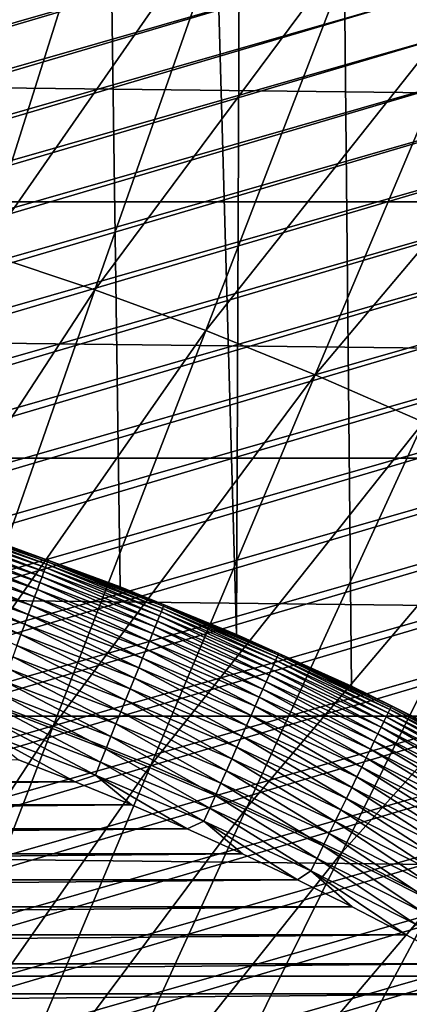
# Model space of a CAD drawing. Header units: millimetres. Extents: x -50 to 50, y -50 to 50.
# Tile 375 of 562: x 3 to 4, y 7.3 to 9.8. Entities that reach past the tile are written whole.
import ezdxf

# ---------------------------------------------------------------- set-up
doc = ezdxf.new("R2010")
doc.units = ezdxf.units.MM
doc.header["$LTSCALE"] = 65.185185
for name, color, linetype in [('1', 7, 'CONTINUOUS'), ('2', 7, 'CONTINUOUS'), ('25', 7, 'CONTINUOUS'), ('3', 7, 'CONTINUOUS'), ('36', 7, 'CONTINUOUS'), ('4', 7, 'CONTINUOUS'), ('89', 7, 'CONTINUOUS')]:
    doc.layers.add(name, color=color, linetype=linetype)

msp = doc.modelspace()

# ---------------------------------------------------------------- linework, layer by layer
at = {"layer": '1', "color": 7, "linetype": 'Continuous', "true_color": 0xf5f5f5}
for points in [[(-27.4862, 10.0036), (27.7115, 9.3614), (-27.7115, 9.3614), (-27.4862, 10.0036)], [(27.4862, 10.0036), (27.7115, 9.3614), (-27.4862, 10.0036), (27.4862, 10.0036)], [(-27.7115, 9.3614), (27.9218, 8.714), (-27.9218, 8.714), (-27.7115, 9.3614)], [(27.7115, 9.3614), (27.9218, 8.714), (-27.7115, 9.3614), (27.7115, 9.3614)], [(-27.9218, 8.714), (28.117, 8.062), (-28.117, 8.062), (-27.9218, 8.714)], [(27.9218, 8.714), (28.117, 8.062), (-27.9218, 8.714), (27.9218, 8.714)], [(-28.117, 8.062), (28.297, 7.4054), (-28.297, 7.4054), (-28.117, 8.062)], [(28.117, 8.062), (28.297, 7.4054), (-28.117, 8.062), (28.117, 8.062)], [(-28.297, 7.4054), (28.4617, 6.7451), (-28.4617, 6.7451), (-28.297, 7.4054)], [(28.297, 7.4054), (28.4617, 6.7451), (-28.297, 7.4054), (28.297, 7.4054)]]:
    msp.add_3dface(points, dxfattribs=at)
at = {"layer": '2', "color": 7, "linetype": 'Continuous', "true_color": 0xf5f5f5}
for points in [[(2.9618, 8.4987, 4.3), (3.2599, 8.3889, 4.3), (2.9658, 29.0993, 4.3), (2.9618, 8.4987, 4.3)], [(3.2599, 8.3889, 4.3), (3.5539, 8.2686, 4.3), (2.9658, 29.0993, 4.3), (3.2599, 8.3889, 4.3)], [(2.9658, 29.0993, 4.3), (3.5539, 8.2686, 4.3), (3.6366, 29.0231, 4.3), (2.9658, 29.0993, 4.3)], [(3.5539, 8.2686, 4.3), (3.8435, 8.138, 4.3), (3.6366, 29.0231, 4.3), (3.5539, 8.2686, 4.3)], [(3.8435, 8.138, 4.3), (4.1283, 7.9973, 4.3), (3.6366, 29.0231, 4.3), (3.8435, 8.138, 4.3)], [(3.6366, 29.0231, 4.3), (4.1283, 7.9973, 4.3), (4.3054, 28.9314, 4.3), (3.6366, 29.0231, 4.3)]]:
    msp.add_3dface(points, dxfattribs=at)
at = {"layer": '25', "color": 7, "linetype": 'Continuous', "true_color": 0xf5f5f5}
for points in [[(2.7796, 8.5547, 10.2712), (3.0764, 8.4524, 10.2712), (2.7808, 8.5583, 10.2357), (2.7796, 8.5547, 10.2712)], [(2.7808, 8.5583, 10.2357), (3.0764, 8.4524, 10.2712), (3.0777, 8.456, 10.2357), (2.7808, 8.5583, 10.2357)], [(2.9618, 8.4987, 10.2), (2.7808, 8.5583, 10.2357), (3.0777, 8.456, 10.2357), (2.9618, 8.4987, 10.2)], [(2.7714, 8.5295, 10.3749), (3.0674, 8.4276, 10.3749), (2.7749, 8.5402, 10.341), (2.7714, 8.5295, 10.3749)], [(2.7749, 8.5402, 10.341), (3.0712, 8.4382, 10.341), (2.7776, 8.5486, 10.3064), (2.7749, 8.5402, 10.341)], [(2.7749, 8.5402, 10.341), (3.0674, 8.4276, 10.3749), (3.0712, 8.4382, 10.341), (2.7749, 8.5402, 10.341)], [(2.7776, 8.5486, 10.3064), (3.0743, 8.4465, 10.3064), (2.7796, 8.5547, 10.2712), (2.7776, 8.5486, 10.3064)], [(2.7776, 8.5486, 10.3064), (3.0712, 8.4382, 10.341), (3.0743, 8.4465, 10.3064), (2.7776, 8.5486, 10.3064)], [(2.7796, 8.5547, 10.2712), (3.0743, 8.4465, 10.3064), (3.0764, 8.4524, 10.2712), (2.7796, 8.5547, 10.2712)], [(2.7622, 8.5012, 10.4398), (3.0572, 8.3997, 10.4398), (2.7672, 8.5165, 10.4079), (2.7622, 8.5012, 10.4398)], [(2.7672, 8.5165, 10.4079), (3.0627, 8.4147, 10.4079), (2.7714, 8.5295, 10.3749), (2.7672, 8.5165, 10.4079)], [(2.7672, 8.5165, 10.4079), (3.0572, 8.3997, 10.4398), (3.0627, 8.4147, 10.4079), (2.7672, 8.5165, 10.4079)], [(2.7714, 8.5295, 10.3749), (3.0627, 8.4147, 10.4079), (3.0674, 8.4276, 10.3749), (2.7714, 8.5295, 10.3749)], [(2.7503, 8.4645, 10.4999), (3.044, 8.3634, 10.4999), (2.7566, 8.4839, 10.4705), (2.7503, 8.4645, 10.4999)], [(2.7566, 8.4839, 10.4705), (3.051, 8.3825, 10.4705), (2.7622, 8.5012, 10.4398), (2.7566, 8.4839, 10.4705)], [(2.7566, 8.4839, 10.4705), (3.044, 8.3634, 10.4999), (3.051, 8.3825, 10.4705), (2.7566, 8.4839, 10.4705)], [(2.7622, 8.5012, 10.4398), (3.051, 8.3825, 10.4705), (3.0572, 8.3997, 10.4398), (2.7622, 8.5012, 10.4398)], [(3.2599, 8.3889, 10.2), (2.9618, 8.4987, 10.2), (3.0777, 8.456, 10.2357), (3.2599, 8.3889, 10.2)], [(2.7433, 8.4432, 10.5277), (3.0363, 8.3423, 10.5277), (2.7503, 8.4645, 10.4999), (2.7433, 8.4432, 10.5277)], [(2.7503, 8.4645, 10.4999), (3.0363, 8.3423, 10.5277), (3.044, 8.3634, 10.4999), (2.7503, 8.4645, 10.4999)], [(2.7358, 8.42, 10.5538), (3.028, 8.3194, 10.5538), (2.7433, 8.4432, 10.5277), (2.7358, 8.42, 10.5538)], [(2.7433, 8.4432, 10.5277), (3.028, 8.3194, 10.5538), (3.0363, 8.3423, 10.5277), (2.7433, 8.4432, 10.5277)], [(3.0674, 8.4276, 10.3749), (3.3596, 8.3154, 10.3749), (3.0712, 8.4382, 10.341), (3.0674, 8.4276, 10.3749)], [(3.0712, 8.4382, 10.341), (3.3639, 8.3258, 10.341), (3.0743, 8.4465, 10.3064), (3.0712, 8.4382, 10.341)], [(3.0712, 8.4382, 10.341), (3.3596, 8.3154, 10.3749), (3.3639, 8.3258, 10.341), (3.0712, 8.4382, 10.341)], [(3.0743, 8.4465, 10.3064), (3.3672, 8.334, 10.3064), (3.0764, 8.4524, 10.2712), (3.0743, 8.4465, 10.3064)], [(3.0743, 8.4465, 10.3064), (3.3639, 8.3258, 10.341), (3.3672, 8.334, 10.3064), (3.0743, 8.4465, 10.3064)], [(3.0764, 8.4524, 10.2712), (3.3696, 8.3399, 10.2712), (3.0777, 8.456, 10.2357), (3.0764, 8.4524, 10.2712)], [(3.0764, 8.4524, 10.2712), (3.3672, 8.334, 10.3064), (3.3696, 8.3399, 10.2712), (3.0764, 8.4524, 10.2712)], [(3.0777, 8.456, 10.2357), (3.3696, 8.3399, 10.2712), (3.371, 8.3435, 10.2357), (3.0777, 8.456, 10.2357)], [(3.2599, 8.3889, 10.2), (3.0777, 8.456, 10.2357), (3.371, 8.3435, 10.2357), (3.2599, 8.3889, 10.2)], [(2.7277, 8.3951, 10.5781), (3.0191, 8.2948, 10.5781), (2.7358, 8.42, 10.5538), (2.7277, 8.3951, 10.5781)], [(2.7358, 8.42, 10.5538), (3.0191, 8.2948, 10.5781), (3.028, 8.3194, 10.5538), (2.7358, 8.42, 10.5538)], [(3.0572, 8.3997, 10.4398), (3.3485, 8.2879, 10.4398), (3.0627, 8.4147, 10.4079), (3.0572, 8.3997, 10.4398)], [(3.0627, 8.4147, 10.4079), (3.3545, 8.3027, 10.4079), (3.0674, 8.4276, 10.3749), (3.0627, 8.4147, 10.4079)], [(3.0627, 8.4147, 10.4079), (3.3485, 8.2879, 10.4398), (3.3545, 8.3027, 10.4079), (3.0627, 8.4147, 10.4079)], [(3.0674, 8.4276, 10.3749), (3.3545, 8.3027, 10.4079), (3.3596, 8.3154, 10.3749), (3.0674, 8.4276, 10.3749)], [(2.7191, 8.3686, 10.6005), (3.0095, 8.2686, 10.6005), (2.7277, 8.3951, 10.5781), (2.7191, 8.3686, 10.6005)], [(2.7277, 8.3951, 10.5781), (3.0095, 8.2686, 10.6005), (3.0191, 8.2948, 10.5781), (2.7277, 8.3951, 10.5781)], [(3.051, 8.3825, 10.4705), (3.3417, 8.2709, 10.4705), (3.0572, 8.3997, 10.4398), (3.051, 8.3825, 10.4705)], [(3.0572, 8.3997, 10.4398), (3.3417, 8.2709, 10.4705), (3.3485, 8.2879, 10.4398), (3.0572, 8.3997, 10.4398)], [(3.5539, 8.2686, 10.2), (3.2599, 8.3889, 10.2), (3.371, 8.3435, 10.2357), (3.5539, 8.2686, 10.2)], [(2.7191, 8.3686, 10.6005), (2.9995, 8.241, 10.6209), (3.0095, 8.2686, 10.6005), (2.7191, 8.3686, 10.6005)], [(3.0363, 8.3423, 10.5277), (3.3256, 8.2312, 10.5277), (3.044, 8.3634, 10.4999), (3.0363, 8.3423, 10.5277)], [(3.044, 8.3634, 10.4999), (3.334, 8.252, 10.4999), (3.051, 8.3825, 10.4705), (3.044, 8.3634, 10.4999)], [(3.044, 8.3634, 10.4999), (3.3256, 8.2312, 10.5277), (3.334, 8.252, 10.4999), (3.044, 8.3634, 10.4999)], [(3.051, 8.3825, 10.4705), (3.334, 8.252, 10.4999), (3.3417, 8.2709, 10.4705), (3.051, 8.3825, 10.4705)], [(3.028, 8.3194, 10.5538), (3.3165, 8.2086, 10.5538), (3.0363, 8.3423, 10.5277), (3.028, 8.3194, 10.5538)], [(3.0363, 8.3423, 10.5277), (3.3165, 8.2086, 10.5538), (3.3256, 8.2312, 10.5277), (3.0363, 8.3423, 10.5277)], [(3.3639, 8.3258, 10.341), (3.6524, 8.2034, 10.341), (3.3672, 8.334, 10.3064), (3.3639, 8.3258, 10.341)], [(3.3672, 8.334, 10.3064), (3.656, 8.2115, 10.3064), (3.3696, 8.3399, 10.2712), (3.3672, 8.334, 10.3064)], [(3.3672, 8.334, 10.3064), (3.6524, 8.2034, 10.341), (3.656, 8.2115, 10.3064), (3.3672, 8.334, 10.3064)], [(3.3696, 8.3399, 10.2712), (3.6586, 8.2173, 10.2712), (3.371, 8.3435, 10.2357), (3.3696, 8.3399, 10.2712)], [(3.3696, 8.3399, 10.2712), (3.656, 8.2115, 10.3064), (3.6586, 8.2173, 10.2712), (3.3696, 8.3399, 10.2712)], [(3.371, 8.3435, 10.2357), (3.6586, 8.2173, 10.2712), (3.6601, 8.2207, 10.2357), (3.371, 8.3435, 10.2357)], [(3.5539, 8.2686, 10.2), (3.371, 8.3435, 10.2357), (3.6601, 8.2207, 10.2357), (3.5539, 8.2686, 10.2)], [(3.0191, 8.2948, 10.5781), (3.3067, 8.1844, 10.5781), (3.028, 8.3194, 10.5538), (3.0191, 8.2948, 10.5781)], [(3.028, 8.3194, 10.5538), (3.3067, 8.1844, 10.5781), (3.3165, 8.2086, 10.5538), (3.028, 8.3194, 10.5538)], [(3.3545, 8.3027, 10.4079), (3.6422, 8.1806, 10.4079), (3.3596, 8.3154, 10.3749), (3.3545, 8.3027, 10.4079)], [(3.3596, 8.3154, 10.3749), (3.6478, 8.1931, 10.3749), (3.3639, 8.3258, 10.341), (3.3596, 8.3154, 10.3749)], [(3.3596, 8.3154, 10.3749), (3.6422, 8.1806, 10.4079), (3.6478, 8.1931, 10.3749), (3.3596, 8.3154, 10.3749)], [(3.3639, 8.3258, 10.341), (3.6478, 8.1931, 10.3749), (3.6524, 8.2034, 10.341), (3.3639, 8.3258, 10.341)], [(3.0095, 8.2686, 10.6005), (3.2963, 8.1586, 10.6005), (3.0191, 8.2948, 10.5781), (3.0095, 8.2686, 10.6005)], [(3.0191, 8.2948, 10.5781), (3.2963, 8.1586, 10.6005), (3.3067, 8.1844, 10.5781), (3.0191, 8.2948, 10.5781)], [(3.3417, 8.2709, 10.4705), (3.6283, 8.1493, 10.4705), (3.3485, 8.2879, 10.4398), (3.3417, 8.2709, 10.4705)], [(3.3485, 8.2879, 10.4398), (3.6357, 8.1659, 10.4398), (3.3545, 8.3027, 10.4079), (3.3485, 8.2879, 10.4398)], [(3.3485, 8.2879, 10.4398), (3.6283, 8.1493, 10.4705), (3.6357, 8.1659, 10.4398), (3.3485, 8.2879, 10.4398)], [(3.3545, 8.3027, 10.4079), (3.6357, 8.1659, 10.4398), (3.6422, 8.1806, 10.4079), (3.3545, 8.3027, 10.4079)], [(2.9995, 8.241, 10.6209), (3.2853, 8.1313, 10.6209), (3.0095, 8.2686, 10.6005), (2.9995, 8.241, 10.6209)], [(3.0095, 8.2686, 10.6005), (3.2853, 8.1313, 10.6209), (3.2963, 8.1586, 10.6005), (3.0095, 8.2686, 10.6005)], [(3.334, 8.252, 10.4999), (3.62, 8.1306, 10.4999), (3.3417, 8.2709, 10.4705), (3.334, 8.252, 10.4999)], [(3.3417, 8.2709, 10.4705), (3.62, 8.1306, 10.4999), (3.6283, 8.1493, 10.4705), (3.3417, 8.2709, 10.4705)], [(3.8435, 8.138, 10.2), (3.5539, 8.2686, 10.2), (3.6601, 8.2207, 10.2357), (3.8435, 8.138, 10.2)], [(2.989, 8.2121, 10.6391), (3.2738, 8.1028, 10.6391), (2.9995, 8.241, 10.6209), (2.989, 8.2121, 10.6391)], [(2.9995, 8.241, 10.6209), (3.2738, 8.1028, 10.6391), (3.2853, 8.1313, 10.6209), (2.9995, 8.241, 10.6209)], [(3.3256, 8.2312, 10.5277), (3.6109, 8.1101, 10.5277), (3.334, 8.252, 10.4999), (3.3256, 8.2312, 10.5277)], [(3.334, 8.252, 10.4999), (3.6109, 8.1101, 10.5277), (3.62, 8.1306, 10.4999), (3.334, 8.252, 10.4999)], [(2.978, 8.1821, 10.655), (3.2618, 8.0732, 10.655), (2.989, 8.2121, 10.6391), (2.978, 8.1821, 10.655)], [(2.989, 8.2121, 10.6391), (3.2618, 8.0732, 10.655), (3.2738, 8.1028, 10.6391), (2.989, 8.2121, 10.6391)], [(3.3165, 8.2086, 10.5538), (3.601, 8.0879, 10.5538), (3.3256, 8.2312, 10.5277), (3.3165, 8.2086, 10.5538)], [(3.3256, 8.2312, 10.5277), (3.601, 8.0879, 10.5538), (3.6109, 8.1101, 10.5277), (3.3256, 8.2312, 10.5277)], [(3.6524, 8.2034, 10.341), (3.9364, 8.0709, 10.341), (3.656, 8.2115, 10.3064), (3.6524, 8.2034, 10.341)], [(3.656, 8.2115, 10.3064), (3.9403, 8.0789, 10.3064), (3.6586, 8.2173, 10.2712), (3.656, 8.2115, 10.3064)], [(3.656, 8.2115, 10.3064), (3.9364, 8.0709, 10.341), (3.9403, 8.0789, 10.3064), (3.656, 8.2115, 10.3064)], [(3.6586, 8.2173, 10.2712), (3.9431, 8.0846, 10.2712), (3.6601, 8.2207, 10.2357), (3.6586, 8.2173, 10.2712)], [(3.6586, 8.2173, 10.2712), (3.9403, 8.0789, 10.3064), (3.9431, 8.0846, 10.2712), (3.6586, 8.2173, 10.2712)], [(3.6601, 8.2207, 10.2357), (3.9431, 8.0846, 10.2712), (3.9448, 8.088, 10.2357), (3.6601, 8.2207, 10.2357)], [(3.8435, 8.138, 10.2), (3.6601, 8.2207, 10.2357), (3.9448, 8.088, 10.2357), (3.8435, 8.138, 10.2)], [(3.2963, 8.1586, 10.6005), (3.579, 8.0386, 10.6005), (3.3067, 8.1844, 10.5781), (3.2963, 8.1586, 10.6005)], [(3.3067, 8.1844, 10.5781), (3.5903, 8.064, 10.5781), (3.3165, 8.2086, 10.5538), (3.3067, 8.1844, 10.5781)], [(3.3067, 8.1844, 10.5781), (3.579, 8.0386, 10.6005), (3.5903, 8.064, 10.5781), (3.3067, 8.1844, 10.5781)], [(3.3165, 8.2086, 10.5538), (3.5903, 8.064, 10.5781), (3.601, 8.0879, 10.5538), (3.3165, 8.2086, 10.5538)], [(3.6422, 8.1806, 10.4079), (3.9255, 8.0485, 10.4079), (3.6478, 8.1931, 10.3749), (3.6422, 8.1806, 10.4079)], [(3.6478, 8.1931, 10.3749), (3.9315, 8.0608, 10.3749), (3.6524, 8.2034, 10.341), (3.6478, 8.1931, 10.3749)], [(3.6478, 8.1931, 10.3749), (3.9255, 8.0485, 10.4079), (3.9315, 8.0608, 10.3749), (3.6478, 8.1931, 10.3749)], [(3.6524, 8.2034, 10.341), (3.9315, 8.0608, 10.3749), (3.9364, 8.0709, 10.341), (3.6524, 8.2034, 10.341)], [(2.9668, 8.1511, 10.6687), (3.2494, 8.0426, 10.6687), (2.978, 8.1821, 10.655), (2.9668, 8.1511, 10.6687)], [(2.978, 8.1821, 10.655), (3.2494, 8.0426, 10.6687), (3.2618, 8.0732, 10.655), (2.978, 8.1821, 10.655)], [(3.6283, 8.1493, 10.4705), (3.9105, 8.0177, 10.4705), (3.6357, 8.1659, 10.4398), (3.6283, 8.1493, 10.4705)], [(3.6357, 8.1659, 10.4398), (3.9185, 8.0341, 10.4398), (3.6422, 8.1806, 10.4079), (3.6357, 8.1659, 10.4398)], [(3.6357, 8.1659, 10.4398), (3.9105, 8.0177, 10.4705), (3.9185, 8.0341, 10.4398), (3.6357, 8.1659, 10.4398)], [(3.6422, 8.1806, 10.4079), (3.9185, 8.0341, 10.4398), (3.9255, 8.0485, 10.4079), (3.6422, 8.1806, 10.4079)], [(2.9552, 8.1192, 10.6799), (3.2367, 8.0111, 10.6799), (2.9668, 8.1511, 10.6687), (2.9552, 8.1192, 10.6799)], [(2.9668, 8.1511, 10.6687), (3.2367, 8.0111, 10.6799), (3.2494, 8.0426, 10.6687), (2.9668, 8.1511, 10.6687)], [(3.2853, 8.1313, 10.6209), (3.5671, 8.0117, 10.6209), (3.2963, 8.1586, 10.6005), (3.2853, 8.1313, 10.6209)], [(3.2963, 8.1586, 10.6005), (3.5671, 8.0117, 10.6209), (3.579, 8.0386, 10.6005), (3.2963, 8.1586, 10.6005)], [(3.62, 8.1306, 10.4999), (3.9015, 7.9994, 10.4999), (3.6283, 8.1493, 10.4705), (3.62, 8.1306, 10.4999)], [(3.6283, 8.1493, 10.4705), (3.9015, 7.9994, 10.4999), (3.9105, 8.0177, 10.4705), (3.6283, 8.1493, 10.4705)], [(4.1283, 7.9973, 10.2), (3.8435, 8.138, 10.2), (3.9448, 8.088, 10.2357), (4.1283, 7.9973, 10.2)], [(2.9433, 8.0867, 10.6887), (3.2237, 7.979, 10.6887), (2.9552, 8.1192, 10.6799), (2.9433, 8.0867, 10.6887)], [(2.9552, 8.1192, 10.6799), (3.2237, 7.979, 10.6887), (3.2367, 8.0111, 10.6799), (2.9552, 8.1192, 10.6799)], [(3.2738, 8.1028, 10.6391), (3.5545, 7.9836, 10.6391), (3.2853, 8.1313, 10.6209), (3.2738, 8.1028, 10.6391)], [(3.2853, 8.1313, 10.6209), (3.5545, 7.9836, 10.6391), (3.5671, 8.0117, 10.6209), (3.2853, 8.1313, 10.6209)], [(3.601, 8.0879, 10.5538), (3.881, 7.9573, 10.5538), (3.6109, 8.1101, 10.5277), (3.601, 8.0879, 10.5538)], [(3.6109, 8.1101, 10.5277), (3.8917, 7.9792, 10.5277), (3.62, 8.1306, 10.4999), (3.6109, 8.1101, 10.5277)], [(3.6109, 8.1101, 10.5277), (3.881, 7.9573, 10.5538), (3.8917, 7.9792, 10.5277), (3.6109, 8.1101, 10.5277)], [(3.62, 8.1306, 10.4999), (3.8917, 7.9792, 10.5277), (3.9015, 7.9994, 10.4999), (3.62, 8.1306, 10.4999)], [(2.9313, 8.0536, 10.695), (3.2106, 7.9464, 10.695), (2.9433, 8.0867, 10.6887), (2.9313, 8.0536, 10.695)], [(2.9433, 8.0867, 10.6887), (3.2106, 7.9464, 10.695), (3.2237, 7.979, 10.6887), (2.9433, 8.0867, 10.6887)], [(3.2618, 8.0732, 10.655), (3.5415, 7.9544, 10.655), (3.2738, 8.1028, 10.6391), (3.2618, 8.0732, 10.655)], [(3.2738, 8.1028, 10.6391), (3.5415, 7.9544, 10.655), (3.5545, 7.9836, 10.6391), (3.2738, 8.1028, 10.6391)], [(3.5903, 8.064, 10.5781), (3.8696, 7.9338, 10.5781), (3.601, 8.0879, 10.5538), (3.5903, 8.064, 10.5781)], [(3.601, 8.0879, 10.5538), (3.8696, 7.9338, 10.5781), (3.881, 7.9573, 10.5538), (3.601, 8.0879, 10.5538)], [(3.9403, 8.0789, 10.3064), (4.2199, 7.9364, 10.3064), (3.9431, 8.0846, 10.2712), (3.9403, 8.0789, 10.3064)], [(3.9431, 8.0846, 10.2712), (4.2229, 7.942, 10.2712), (3.9448, 8.088, 10.2357), (3.9431, 8.0846, 10.2712)], [(3.9431, 8.0846, 10.2712), (4.2199, 7.9364, 10.3064), (4.2229, 7.942, 10.2712), (3.9431, 8.0846, 10.2712)], [(3.9448, 8.088, 10.2357), (4.2229, 7.942, 10.2712), (4.2246, 7.9454, 10.2357), (3.9448, 8.088, 10.2357)], [(4.1283, 7.9973, 10.2), (3.9448, 8.088, 10.2357), (4.2246, 7.9454, 10.2357), (4.1283, 7.9973, 10.2)], [(3.2494, 8.0426, 10.6687), (3.5281, 7.9243, 10.6687), (3.2618, 8.0732, 10.655), (3.2494, 8.0426, 10.6687)], [(3.2618, 8.0732, 10.655), (3.5281, 7.9243, 10.6687), (3.5415, 7.9544, 10.655), (3.2618, 8.0732, 10.655)], [(3.579, 8.0386, 10.6005), (3.8574, 7.9088, 10.6005), (3.5903, 8.064, 10.5781), (3.579, 8.0386, 10.6005)], [(3.5903, 8.064, 10.5781), (3.8574, 7.9088, 10.6005), (3.8696, 7.9338, 10.5781), (3.5903, 8.064, 10.5781)], [(3.9255, 8.0485, 10.4079), (4.204, 7.9066, 10.4079), (3.9315, 8.0608, 10.3749), (3.9255, 8.0485, 10.4079)], [(3.9315, 8.0608, 10.3749), (4.2104, 7.9186, 10.3749), (3.9364, 8.0709, 10.341), (3.9315, 8.0608, 10.3749)], [(3.9315, 8.0608, 10.3749), (4.204, 7.9066, 10.4079), (4.2104, 7.9186, 10.3749), (3.9315, 8.0608, 10.3749)], [(3.9364, 8.0709, 10.341), (4.2157, 7.9286, 10.341), (3.9403, 8.0789, 10.3064), (3.9364, 8.0709, 10.341)], [(3.9364, 8.0709, 10.341), (4.2104, 7.9186, 10.3749), (4.2157, 7.9286, 10.341), (3.9364, 8.0709, 10.341)], [(3.9403, 8.0789, 10.3064), (4.2157, 7.9286, 10.341), (4.2199, 7.9364, 10.3064), (3.9403, 8.0789, 10.3064)], [(2.9191, 8.0202, 10.6988), (3.1973, 7.9135, 10.6988), (2.9313, 8.0536, 10.695), (2.9191, 8.0202, 10.6988)], [(2.9313, 8.0536, 10.695), (3.1973, 7.9135, 10.6988), (3.2106, 7.9464, 10.695), (2.9313, 8.0536, 10.695)], [(3.2367, 8.0111, 10.6799), (3.5143, 7.8933, 10.6799), (3.2494, 8.0426, 10.6687), (3.2367, 8.0111, 10.6799)], [(3.2494, 8.0426, 10.6687), (3.5143, 7.8933, 10.6799), (3.5281, 7.9243, 10.6687), (3.2494, 8.0426, 10.6687)], [(3.5671, 8.0117, 10.6209), (3.8445, 7.8824, 10.6209), (3.579, 8.0386, 10.6005), (3.5671, 8.0117, 10.6209)], [(3.579, 8.0386, 10.6005), (3.8445, 7.8824, 10.6209), (3.8574, 7.9088, 10.6005), (3.579, 8.0386, 10.6005)], [(3.9185, 8.0341, 10.4398), (4.1965, 7.8924, 10.4398), (3.9255, 8.0485, 10.4079), (3.9185, 8.0341, 10.4398)], [(3.9255, 8.0485, 10.4079), (4.1965, 7.8924, 10.4398), (4.204, 7.9066, 10.4079), (3.9255, 8.0485, 10.4079)], [(2.9191, 8.0202, 10.6988), (3.1463, 7.8963, 10.7), (3.1973, 7.9135, 10.6988), (2.9191, 8.0202, 10.6988)], [(3.0032, 7.9518, 10.7), (3.1463, 7.8963, 10.7), (2.9191, 8.0202, 10.6988), (3.0032, 7.9518, 10.7)], [(3.2237, 7.979, 10.6887), (3.5002, 7.8617, 10.6887), (3.2367, 8.0111, 10.6799), (3.2237, 7.979, 10.6887)], [(3.2367, 8.0111, 10.6799), (3.5002, 7.8617, 10.6887), (3.5143, 7.8933, 10.6799), (3.2367, 8.0111, 10.6799)], [(3.5545, 7.9836, 10.6391), (3.831, 7.8547, 10.6391), (3.5671, 8.0117, 10.6209), (3.5545, 7.9836, 10.6391)], [(3.5671, 8.0117, 10.6209), (3.831, 7.8547, 10.6391), (3.8445, 7.8824, 10.6209), (3.5671, 8.0117, 10.6209)], [(3.9015, 7.9994, 10.4999), (4.1783, 7.8583, 10.4999), (3.9105, 8.0177, 10.4705), (3.9015, 7.9994, 10.4999)], [(3.9105, 8.0177, 10.4705), (4.1879, 7.8763, 10.4705), (3.9185, 8.0341, 10.4398), (3.9105, 8.0177, 10.4705)], [(3.9105, 8.0177, 10.4705), (4.1783, 7.8583, 10.4999), (4.1879, 7.8763, 10.4705), (3.9105, 8.0177, 10.4705)], [(3.9185, 8.0341, 10.4398), (4.1879, 7.8763, 10.4705), (4.1965, 7.8924, 10.4398), (3.9185, 8.0341, 10.4398)], [(3.8917, 7.9792, 10.5277), (4.1678, 7.8385, 10.5277), (3.9015, 7.9994, 10.4999), (3.8917, 7.9792, 10.5277)], [(3.9015, 7.9994, 10.4999), (4.1678, 7.8385, 10.5277), (4.1783, 7.8583, 10.4999), (3.9015, 7.9994, 10.4999)], [(3.2106, 7.9464, 10.695), (3.4859, 7.8295, 10.695), (3.2237, 7.979, 10.6887), (3.2106, 7.9464, 10.695)], [(3.2237, 7.979, 10.6887), (3.4859, 7.8295, 10.695), (3.5002, 7.8617, 10.6887), (3.2237, 7.979, 10.6887)], [(3.5415, 7.9544, 10.655), (3.817, 7.826, 10.655), (3.5545, 7.9836, 10.6391), (3.5415, 7.9544, 10.655)], [(3.5545, 7.9836, 10.6391), (3.817, 7.826, 10.655), (3.831, 7.8547, 10.6391), (3.5545, 7.9836, 10.6391)], [(3.881, 7.9573, 10.5538), (4.1564, 7.817, 10.5538), (3.8917, 7.9792, 10.5277), (3.881, 7.9573, 10.5538)], [(3.8917, 7.9792, 10.5277), (4.1564, 7.817, 10.5538), (4.1678, 7.8385, 10.5277), (3.8917, 7.9792, 10.5277)], [(3.1973, 7.9135, 10.6988), (3.4715, 7.7971, 10.6988), (3.2106, 7.9464, 10.695), (3.1973, 7.9135, 10.6988)], [(3.2106, 7.9464, 10.695), (3.4715, 7.7971, 10.6988), (3.4859, 7.8295, 10.695), (3.2106, 7.9464, 10.695)], [(3.5281, 7.9243, 10.6687), (3.8025, 7.7963, 10.6687), (3.5415, 7.9544, 10.655), (3.5281, 7.9243, 10.6687)], [(3.5415, 7.9544, 10.655), (3.8025, 7.7963, 10.6687), (3.817, 7.826, 10.655), (3.5415, 7.9544, 10.655)], [(3.8696, 7.9338, 10.5781), (4.1441, 7.7939, 10.5781), (3.881, 7.9573, 10.5538), (3.8696, 7.9338, 10.5781)], [(3.881, 7.9573, 10.5538), (4.1441, 7.7939, 10.5781), (4.1564, 7.817, 10.5538), (3.881, 7.9573, 10.5538)], [(3.1463, 7.8963, 10.7), (3.2883, 7.8382, 10.7), (3.1973, 7.9135, 10.6988), (3.1463, 7.8963, 10.7)], [(3.2883, 7.8382, 10.7), (3.4293, 7.7775, 10.7), (3.1973, 7.9135, 10.6988), (3.2883, 7.8382, 10.7)], [(3.1973, 7.9135, 10.6988), (3.4293, 7.7775, 10.7), (3.4715, 7.7971, 10.6988), (3.1973, 7.9135, 10.6988)], [(3.5143, 7.8933, 10.6799), (3.7877, 7.7658, 10.6799), (3.5281, 7.9243, 10.6687), (3.5143, 7.8933, 10.6799)], [(3.5281, 7.9243, 10.6687), (3.7877, 7.7658, 10.6799), (3.8025, 7.7963, 10.6687), (3.5281, 7.9243, 10.6687)], [(3.8574, 7.9088, 10.6005), (4.131, 7.7693, 10.6005), (3.8696, 7.9338, 10.5781), (3.8574, 7.9088, 10.6005)], [(3.8696, 7.9338, 10.5781), (4.131, 7.7693, 10.6005), (4.1441, 7.7939, 10.5781), (3.8696, 7.9338, 10.5781)], [(3.5002, 7.8617, 10.6887), (3.7725, 7.7347, 10.6887), (3.5143, 7.8933, 10.6799), (3.5002, 7.8617, 10.6887)], [(3.5143, 7.8933, 10.6799), (3.7725, 7.7347, 10.6887), (3.7877, 7.7658, 10.6799), (3.5143, 7.8933, 10.6799)], [(3.8445, 7.8824, 10.6209), (4.1172, 7.7434, 10.6209), (3.8574, 7.9088, 10.6005), (3.8445, 7.8824, 10.6209)], [(3.8574, 7.9088, 10.6005), (4.1172, 7.7434, 10.6209), (4.131, 7.7693, 10.6005), (3.8574, 7.9088, 10.6005)], [(3.4859, 7.8295, 10.695), (3.7571, 7.7031, 10.695), (3.5002, 7.8617, 10.6887), (3.4859, 7.8295, 10.695)], [(3.5002, 7.8617, 10.6887), (3.7571, 7.7031, 10.695), (3.7725, 7.7347, 10.6887), (3.5002, 7.8617, 10.6887)], [(3.831, 7.8547, 10.6391), (4.1028, 7.7162, 10.6391), (3.8445, 7.8824, 10.6209), (3.831, 7.8547, 10.6391)], [(3.8445, 7.8824, 10.6209), (4.1028, 7.7162, 10.6391), (4.1172, 7.7434, 10.6209), (3.8445, 7.8824, 10.6209)], [(3.817, 7.826, 10.655), (4.0878, 7.688, 10.655), (3.831, 7.8547, 10.6391), (3.817, 7.826, 10.655)], [(3.831, 7.8547, 10.6391), (4.0878, 7.688, 10.655), (4.1028, 7.7162, 10.6391), (3.831, 7.8547, 10.6391)], [(3.4715, 7.7971, 10.6988), (3.7415, 7.6712, 10.6988), (3.4859, 7.8295, 10.695), (3.4715, 7.7971, 10.6988)], [(3.4859, 7.8295, 10.695), (3.7415, 7.6712, 10.6988), (3.7571, 7.7031, 10.695), (3.4859, 7.8295, 10.695)], [(3.8025, 7.7963, 10.6687), (4.0723, 7.6589, 10.6687), (3.817, 7.826, 10.655), (3.8025, 7.7963, 10.6687)], [(3.817, 7.826, 10.655), (4.0723, 7.6589, 10.6687), (4.0878, 7.688, 10.655), (3.817, 7.826, 10.655)], [(3.4293, 7.7775, 10.7), (3.5691, 7.7144, 10.7), (3.4715, 7.7971, 10.6988), (3.4293, 7.7775, 10.7)], [(3.4715, 7.7971, 10.6988), (3.7079, 7.6486, 10.7), (3.7415, 7.6712, 10.6988), (3.4715, 7.7971, 10.6988)], [(3.5691, 7.7144, 10.7), (3.7079, 7.6486, 10.7), (3.4715, 7.7971, 10.6988), (3.5691, 7.7144, 10.7)], [(3.7877, 7.7658, 10.6799), (4.0564, 7.6289, 10.6799), (3.8025, 7.7963, 10.6687), (3.7877, 7.7658, 10.6799)], [(3.8025, 7.7963, 10.6687), (4.0564, 7.6289, 10.6799), (4.0723, 7.6589, 10.6687), (3.8025, 7.7963, 10.6687)], [(3.7725, 7.7347, 10.6887), (4.0401, 7.5983, 10.6887), (3.7877, 7.7658, 10.6799), (3.7725, 7.7347, 10.6887)], [(3.7877, 7.7658, 10.6799), (4.0401, 7.5983, 10.6887), (4.0564, 7.6289, 10.6799), (3.7877, 7.7658, 10.6799)], [(3.7571, 7.7031, 10.695), (4.0236, 7.5673, 10.695), (3.7725, 7.7347, 10.6887), (3.7571, 7.7031, 10.695)], [(3.7725, 7.7347, 10.6887), (4.0236, 7.5673, 10.695), (4.0401, 7.5983, 10.6887), (3.7725, 7.7347, 10.6887)], [(3.7415, 7.6712, 10.6988), (4.0069, 7.5359, 10.6988), (3.7571, 7.7031, 10.695), (3.7415, 7.6712, 10.6988)], [(3.7571, 7.7031, 10.695), (4.0069, 7.5359, 10.6988), (4.0236, 7.5673, 10.695), (3.7571, 7.7031, 10.695)], [(3.7079, 7.6486, 10.7), (3.8454, 7.5804, 10.7), (3.7415, 7.6712, 10.6988), (3.7079, 7.6486, 10.7)], [(3.7415, 7.6712, 10.6988), (3.9816, 7.5098, 10.7), (4.0069, 7.5359, 10.6988), (3.7415, 7.6712, 10.6988)], [(3.8454, 7.5804, 10.7), (3.9816, 7.5098, 10.7), (3.7415, 7.6712, 10.6988), (3.8454, 7.5804, 10.7)], [(3.9816, 7.5098, 10.7), (4.1165, 7.4367, 10.7), (4.0069, 7.5359, 10.6988), (3.9816, 7.5098, 10.7)]]:
    msp.add_3dface(points, dxfattribs=at)
at = {"layer": '3', "color": 7, "linetype": 'Continuous', "true_color": 0xf5f5f5}
for points in [[(3.0032, 7.9518, 10.7), (-3.1463, 7.8963, 10.7), (3.1463, 7.8963, 10.7), (3.0032, 7.9518, 10.7)], [(-3.1463, 7.8963, 10.7), (-3.2883, 7.8382, 10.7), (3.1463, 7.8963, 10.7), (-3.1463, 7.8963, 10.7)], [(3.1463, 7.8963, 10.7), (-3.2883, 7.8382, 10.7), (3.2883, 7.8382, 10.7), (3.1463, 7.8963, 10.7)], [(-3.2883, 7.8382, 10.7), (-3.4293, 7.7775, 10.7), (3.2883, 7.8382, 10.7), (-3.2883, 7.8382, 10.7)], [(3.2883, 7.8382, 10.7), (-3.4293, 7.7775, 10.7), (3.4293, 7.7775, 10.7), (3.2883, 7.8382, 10.7)], [(3.4293, 7.7775, 10.7), (-3.5691, 7.7144, 10.7), (3.5691, 7.7144, 10.7), (3.4293, 7.7775, 10.7)], [(-3.4293, 7.7775, 10.7), (-3.5691, 7.7144, 10.7), (3.4293, 7.7775, 10.7), (-3.4293, 7.7775, 10.7)], [(-3.5691, 7.7144, 10.7), (-3.7079, 7.6486, 10.7), (3.5691, 7.7144, 10.7), (-3.5691, 7.7144, 10.7)], [(3.5691, 7.7144, 10.7), (-3.7079, 7.6486, 10.7), (3.7079, 7.6486, 10.7), (3.5691, 7.7144, 10.7)], [(-3.7079, 7.6486, 10.7), (-3.8454, 7.5804, 10.7), (3.7079, 7.6486, 10.7), (-3.7079, 7.6486, 10.7)], [(3.7079, 7.6486, 10.7), (-3.8454, 7.5804, 10.7), (3.8454, 7.5804, 10.7), (3.7079, 7.6486, 10.7)], [(-3.8454, 7.5804, 10.7), (-3.9816, 7.5098, 10.7), (3.8454, 7.5804, 10.7), (-3.8454, 7.5804, 10.7)], [(3.8454, 7.5804, 10.7), (-3.9816, 7.5098, 10.7), (3.9816, 7.5098, 10.7), (3.8454, 7.5804, 10.7)], [(-3.9816, 7.5098, 10.7), (-4.1165, 7.4367, 10.7), (3.9816, 7.5098, 10.7), (-3.9816, 7.5098, 10.7)], [(3.9816, 7.5098, 10.7), (-4.1165, 7.4367, 10.7), (4.1165, 7.4367, 10.7), (3.9816, 7.5098, 10.7)], [(-4.1165, 7.4367, 10.7), (-4.2501, 7.3611, 10.7), (4.1165, 7.4367, 10.7), (-4.1165, 7.4367, 10.7)], [(4.1165, 7.4367, 10.7), (-4.2501, 7.3611, 10.7), (4.2501, 7.3611, 10.7), (4.1165, 7.4367, 10.7)], [(-4.2501, 7.3611, 10.7), (-4.3823, 7.2832, 10.7), (4.2501, 7.3611, 10.7), (-4.2501, 7.3611, 10.7)], [(4.2501, 7.3611, 10.7), (-4.3823, 7.2832, 10.7), (4.3823, 7.2832, 10.7), (4.2501, 7.3611, 10.7)]]:
    msp.add_3dface(points, dxfattribs=at)
at = {"layer": '36', "color": 15, "linetype": 'Continuous', "true_color": 0xaf503c}
for points in [[(2.9178, 10.3473, -16.7687), (3.235, 10.2525, -16.7687), (2.6275, 9.3188, -16.9151), (2.9178, 10.3473, -16.7687)], [(2.6275, 9.3188, -16.9151), (3.235, 10.2525, -16.7687), (2.9131, 9.2334, -16.9151), (2.6275, 9.3188, -16.9151)], [(3.235, 10.2525, -16.7687), (3.5491, 10.1479, -16.7687), (2.9131, 9.2334, -16.9151), (3.235, 10.2525, -16.7687)], [(2.9131, 9.2334, -16.9151), (3.5491, 10.1479, -16.7687), (3.196, 9.1392, -16.9151), (2.9131, 9.2334, -16.9151)], [(3.5491, 10.1479, -16.7687), (3.8599, 10.0337, -16.7687), (3.196, 9.1392, -16.9151), (3.5491, 10.1479, -16.7687)], [(3.196, 9.1392, -16.9151), (3.8599, 10.0337, -16.7687), (3.4758, 9.0364, -16.9151), (3.196, 9.1392, -16.9151)], [(3.8599, 10.0337, -16.7687), (4.1669, 9.91, -16.7687), (3.4758, 9.0364, -16.9151), (3.8599, 10.0337, -16.7687)], [(3.4758, 9.0364, -16.9151), (4.1669, 9.91, -16.7687), (3.7524, 8.925, -16.9151), (3.4758, 9.0364, -16.9151)], [(4.1669, 9.91, -16.7687), (4.4701, 9.7769, -16.7687), (3.7524, 8.925, -16.9151), (4.1669, 9.91, -16.7687)], [(3.7524, 8.925, -16.9151), (4.4701, 9.7769, -16.7687), (4.0254, 8.8051, -16.9151), (3.7524, 8.925, -16.9151)], [(2.9131, 9.2334, -16.9151), (3.196, 9.1392, -16.9151), (2.5906, 8.2124, -17.0461), (2.9131, 9.2334, -16.9151)], [(2.5906, 8.2124, -17.0461), (3.196, 9.1392, -16.9151), (2.8422, 8.1286, -17.0461), (2.5906, 8.2124, -17.0461)], [(3.196, 9.1392, -16.9151), (3.4758, 9.0364, -16.9151), (2.8422, 8.1286, -17.0461), (3.196, 9.1392, -16.9151)], [(2.8422, 8.1286, -17.0461), (3.4758, 9.0364, -16.9151), (3.0911, 8.0372, -17.0461), (2.8422, 8.1286, -17.0461)], [(3.4758, 9.0364, -16.9151), (3.7524, 8.925, -16.9151), (3.0911, 8.0372, -17.0461), (3.4758, 9.0364, -16.9151)], [(3.0911, 8.0372, -17.0461), (3.7524, 8.925, -16.9151), (3.3371, 7.9381, -17.0461), (3.0911, 8.0372, -17.0461)], [(3.7524, 8.925, -16.9151), (4.0254, 8.8051, -16.9151), (3.3371, 7.9381, -17.0461), (3.7524, 8.925, -16.9151)], [(3.3371, 7.9381, -17.0461), (4.0254, 8.8051, -16.9151), (3.5799, 7.8315, -17.0461), (3.3371, 7.9381, -17.0461)], [(4.0254, 8.8051, -16.9151), (4.2945, 8.6769, -16.9151), (3.5799, 7.8315, -17.0461), (4.0254, 8.8051, -16.9151)], [(3.5799, 7.8315, -17.0461), (4.2945, 8.6769, -16.9151), (3.8192, 7.7175, -17.0461), (3.5799, 7.8315, -17.0461)], [(4.2945, 8.6769, -16.9151), (4.5596, 8.5405, -16.9151), (3.8192, 7.7175, -17.0461), (4.2945, 8.6769, -16.9151)], [(3.8192, 7.7175, -17.0461), (4.5596, 8.5405, -16.9151), (4.055, 7.5961, -17.0461), (3.8192, 7.7175, -17.0461)], [(2.8422, 8.1286, -17.0461), (3.0911, 8.0372, -17.0461), (2.4878, 7.1164, -17.1618), (2.8422, 8.1286, -17.0461)], [(2.4878, 7.1164, -17.1618), (3.0911, 8.0372, -17.0461), (2.7057, 7.0363, -17.1618), (2.4878, 7.1164, -17.1618)], [(3.0911, 8.0372, -17.0461), (3.3371, 7.9381, -17.0461), (2.7057, 7.0363, -17.1618), (3.0911, 8.0372, -17.0461)], [(2.7057, 7.0363, -17.1618), (3.3371, 7.9381, -17.0461), (2.9211, 6.9496, -17.1618), (2.7057, 7.0363, -17.1618)], [(3.3371, 7.9381, -17.0461), (3.5799, 7.8315, -17.0461), (2.9211, 6.9496, -17.1618), (3.3371, 7.9381, -17.0461)], [(2.9211, 6.9496, -17.1618), (3.5799, 7.8315, -17.0461), (3.1336, 6.8563, -17.1618), (2.9211, 6.9496, -17.1618)], [(3.5799, 7.8315, -17.0461), (3.8192, 7.7175, -17.0461), (3.1336, 6.8563, -17.1618), (3.5799, 7.8315, -17.0461)], [(3.1336, 6.8563, -17.1618), (3.8192, 7.7175, -17.0461), (3.3432, 6.7564, -17.1618), (3.1336, 6.8563, -17.1618)], [(3.8192, 7.7175, -17.0461), (4.055, 7.5961, -17.0461), (3.3432, 6.7564, -17.1618), (3.8192, 7.7175, -17.0461)], [(3.3432, 6.7564, -17.1618), (4.055, 7.5961, -17.0461), (3.5496, 6.6502, -17.1618), (3.3432, 6.7564, -17.1618)], [(4.055, 7.5961, -17.0461), (4.2869, 7.4676, -17.0461), (3.5496, 6.6502, -17.1618), (4.055, 7.5961, -17.0461)], [(3.5496, 6.6502, -17.1618), (4.2869, 7.4676, -17.0461), (3.7526, 6.5377, -17.1618), (3.5496, 6.6502, -17.1618)], [(4.2869, 7.4676, -17.0461), (4.5148, 7.3319, -17.0461), (3.7526, 6.5377, -17.1618), (4.2869, 7.4676, -17.0461)]]:
    msp.add_3dface(points, dxfattribs=at)
at = {"layer": '4', "color": 7, "linetype": 'Continuous', "true_color": 0xf5f5f5}
for points in [[(3.2599, 8.3889, 10.2), (2.9618, 8.4987, 4.3), (2.9618, 8.4987, 10.2), (3.2599, 8.3889, 10.2)], [(3.2599, 8.3889, 4.3), (2.9618, 8.4987, 4.3), (3.2599, 8.3889, 10.2), (3.2599, 8.3889, 4.3)], [(3.5539, 8.2686, 10.2), (3.2599, 8.3889, 4.3), (3.2599, 8.3889, 10.2), (3.5539, 8.2686, 10.2)], [(3.5539, 8.2686, 4.3), (3.2599, 8.3889, 4.3), (3.5539, 8.2686, 10.2), (3.5539, 8.2686, 4.3)], [(3.8435, 8.138, 10.2), (3.5539, 8.2686, 4.3), (3.5539, 8.2686, 10.2), (3.8435, 8.138, 10.2)], [(3.8435, 8.138, 4.3), (3.5539, 8.2686, 4.3), (3.8435, 8.138, 10.2), (3.8435, 8.138, 4.3)], [(4.1283, 7.9973, 10.2), (3.8435, 8.138, 4.3), (3.8435, 8.138, 10.2), (4.1283, 7.9973, 10.2)], [(4.1283, 7.9973, 4.3), (3.8435, 8.138, 4.3), (4.1283, 7.9973, 10.2), (4.1283, 7.9973, 4.3)]]:
    msp.add_3dface(points, dxfattribs=at)
at = {"layer": '89', "color": 250, "linetype": 'Continuous', "true_color": 0x1c1c1c}
for points in [[(2.9872, 10.2399, -12), (-8.0825, 6.9636, -12), (3.1616, 10.1873, -12), (2.9872, 10.2399, -12)], [(3.1616, 10.1873, -12), (-8.2002, 6.8246, -12), (3.335, 10.1318, -12), (3.1616, 10.1873, -12)], [(-8.0825, 6.9636, -12), (-8.2002, 6.8246, -12), (3.1616, 10.1873, -12), (-8.0825, 6.9636, -12)], [(3.335, 10.1318, -12), (-8.3154, 6.6838, -12), (3.5074, 10.0734, -12), (3.335, 10.1318, -12)], [(-8.2002, 6.8246, -12), (-8.3154, 6.6838, -12), (3.335, 10.1318, -12), (-8.2002, 6.8246, -12)], [(3.5074, 10.0734, -12), (-8.4282, 6.5409, -12), (3.6788, 10.012, -12), (3.5074, 10.0734, -12)], [(-8.3154, 6.6838, -12), (-8.4282, 6.5409, -12), (3.5074, 10.0734, -12), (-8.3154, 6.6838, -12)], [(-8.4282, 6.5409, -12), (-8.5386, 6.3961, -12), (3.6788, 10.012, -12), (-8.4282, 6.5409, -12)], [(3.6788, 10.012, -12), (-8.5386, 6.3961, -12), (3.8492, 9.9477, -12), (3.6788, 10.012, -12)], [(-8.5386, 6.3961, -12), (-8.6465, 6.2495, -12), (3.8492, 9.9477, -12), (-8.5386, 6.3961, -12)], [(3.8492, 9.9477, -12), (-8.6465, 6.2495, -12), (4.0185, 9.8805, -12), (3.8492, 9.9477, -12)], [(4.0185, 9.8805, -12), (-8.7518, 6.1011, -12), (4.1864, 9.8104, -12), (4.0185, 9.8805, -12)], [(-8.6465, 6.2495, -12), (-8.7518, 6.1011, -12), (4.0185, 9.8805, -12), (-8.6465, 6.2495, -12)], [(-8.7518, 6.1011, -12), (-8.8547, 5.9508, -12), (4.1864, 9.8104, -12), (-8.7518, 6.1011, -12)], [(4.1864, 9.8104, -12), (-8.8547, 5.9508, -12), (4.3533, 9.7374, -12), (4.1864, 9.8104, -12)], [(-8.8547, 5.9508, -12), (-8.955, 5.7988, -12), (4.3533, 9.7374, -12), (-8.8547, 5.9508, -12)], [(4.3533, 9.7374, -12), (-8.955, 5.7988, -12), (4.5189, 9.6616, -12), (4.3533, 9.7374, -12)], [(4.5189, 9.6616, -12), (-9.0526, 5.6451, -12), (4.6831, 9.583, -12), (4.5189, 9.6616, -12)], [(-8.955, 5.7988, -12), (-9.0526, 5.6451, -12), (4.5189, 9.6616, -12), (-8.955, 5.7988, -12)], [(4.6831, 9.583, -12), (-9.1476, 5.4899, -12), (4.8459, 9.5017, -12), (4.6831, 9.583, -12)], [(-9.0526, 5.6451, -12), (-9.1476, 5.4899, -12), (4.6831, 9.583, -12), (-9.0526, 5.6451, -12)], [(4.8459, 9.5017, -12), (-9.2399, 5.333, -12), (5.0073, 9.4176, -12), (4.8459, 9.5017, -12)], [(-9.1476, 5.4899, -12), (-9.2399, 5.333, -12), (4.8459, 9.5017, -12), (-9.1476, 5.4899, -12)], [(-9.2399, 5.333, -12), (-9.3296, 5.1745, -12), (5.0073, 9.4176, -12), (-9.2399, 5.333, -12)], [(5.0073, 9.4176, -12), (-9.3296, 5.1745, -12), (5.1672, 9.3307, -12), (5.0073, 9.4176, -12)], [(-9.3296, 5.1745, -12), (-9.4165, 5.0145, -12), (5.1672, 9.3307, -12), (-9.3296, 5.1745, -12)], [(5.1672, 9.3307, -12), (-9.4165, 5.0145, -12), (5.3256, 9.2412, -12), (5.1672, 9.3307, -12)], [(-9.4165, 5.0145, -12), (-9.5007, 4.8531, -12), (5.3256, 9.2412, -12), (-9.4165, 5.0145, -12)], [(5.3256, 9.2412, -12), (-9.5007, 4.8531, -12), (5.4825, 9.1489, -12), (5.3256, 9.2412, -12)], [(-9.5007, 4.8531, -12), (-9.5822, 4.6901, -12), (5.4825, 9.1489, -12), (-9.5007, 4.8531, -12)], [(5.4825, 9.1489, -12), (-9.5822, 4.6901, -12), (5.6379, 9.0539, -12), (5.4825, 9.1489, -12)], [(-9.5822, 4.6901, -12), (-9.6609, 4.5258, -12), (5.6379, 9.0539, -12), (-9.5822, 4.6901, -12)], [(5.6379, 9.0539, -12), (-9.6609, 4.5258, -12), (5.7917, 8.9562, -12), (5.6379, 9.0539, -12)], [(5.7917, 8.9562, -12), (-9.7367, 4.3602, -12), (5.9437, 8.856, -12), (5.7917, 8.9562, -12)], [(-9.6609, 4.5258, -12), (-9.7367, 4.3602, -12), (5.7917, 8.9562, -12), (-9.6609, 4.5258, -12)], [(5.9437, 8.856, -12), (-9.8097, 4.1933, -12), (6.094, 8.7531, -12), (5.9437, 8.856, -12)], [(-9.7367, 4.3602, -12), (-9.8097, 4.1933, -12), (5.9437, 8.856, -12), (-9.7367, 4.3602, -12)], [(6.094, 8.7531, -12), (-9.8799, 4.0251, -12), (6.2427, 8.6477, -12), (6.094, 8.7531, -12)], [(-9.8097, 4.1933, -12), (-9.8799, 4.0251, -12), (6.094, 8.7531, -12), (-9.8097, 4.1933, -12)], [(-9.8799, 4.0251, -12), (-9.9471, 3.8558, -12), (6.2427, 8.6477, -12), (-9.8799, 4.0251, -12)], [(6.2427, 8.6477, -12), (-9.9471, 3.8558, -12), (6.3895, 8.5397, -12), (6.2427, 8.6477, -12)], [(6.3895, 8.5397, -12), (-10.0115, 3.6855, -12), (6.5343, 8.4294, -12), (6.3895, 8.5397, -12)], [(-9.9471, 3.8558, -12), (-10.0115, 3.6855, -12), (6.3895, 8.5397, -12), (-9.9471, 3.8558, -12)], [(-10.0115, 3.6855, -12), (-10.0729, 3.5139, -12), (6.5343, 8.4294, -12), (-10.0115, 3.6855, -12)], [(6.5343, 8.4294, -12), (-10.0729, 3.5139, -12), (6.6773, 8.3164, -12), (6.5343, 8.4294, -12)], [(6.6773, 8.3164, -12), (-10.1314, 3.3414, -12), (6.8184, 8.2011, -12), (6.6773, 8.3164, -12)], [(-10.0729, 3.5139, -12), (-10.1314, 3.3414, -12), (6.6773, 8.3164, -12), (-10.0729, 3.5139, -12)], [(-10.1314, 3.3414, -12), (-10.187, 3.1679, -12), (6.8184, 8.2011, -12), (-10.1314, 3.3414, -12)], [(6.8184, 8.2011, -12), (-10.187, 3.1679, -12), (6.9574, 8.0834, -12), (6.8184, 8.2011, -12)], [(6.9574, 8.0834, -12), (-10.2395, 2.9937, -12), (7.0943, 7.9635, -12), (6.9574, 8.0834, -12)], [(-10.187, 3.1679, -12), (-10.2395, 2.9937, -12), (6.9574, 8.0834, -12), (-10.187, 3.1679, -12)], [(7.0943, 7.9635, -12), (-10.2891, 2.8185, -12), (7.2291, 7.8412, -12), (7.0943, 7.9635, -12)], [(-10.2395, 2.9937, -12), (-10.2891, 2.8185, -12), (7.0943, 7.9635, -12), (-10.2395, 2.9937, -12)], [(7.2291, 7.8412, -12), (-10.3357, 2.6425, -12), (7.3619, 7.7166, -12), (7.2291, 7.8412, -12)], [(-10.2891, 2.8185, -12), (-10.3357, 2.6425, -12), (7.2291, 7.8412, -12), (-10.2891, 2.8185, -12)], [(7.3619, 7.7166, -12), (-10.3792, 2.4658, -12), (7.4924, 7.5898, -12), (7.3619, 7.7166, -12)], [(-10.3357, 2.6425, -12), (-10.3792, 2.4658, -12), (7.3619, 7.7166, -12), (-10.3357, 2.6425, -12)], [(-10.3792, 2.4658, -12), (-10.4197, 2.2884, -12), (7.4924, 7.5898, -12), (-10.3792, 2.4658, -12)], [(7.4924, 7.5898, -12), (-10.4197, 2.2884, -12), (7.6208, 7.4609, -12), (7.4924, 7.5898, -12)], [(7.6208, 7.4609, -12), (-10.4572, 2.1102, -12), (7.7469, 7.3297, -12), (7.6208, 7.4609, -12)], [(-10.4197, 2.2884, -12), (-10.4572, 2.1102, -12), (7.6208, 7.4609, -12), (-10.4197, 2.2884, -12)]]:
    msp.add_3dface(points, dxfattribs=at)

doc.saveas('drawing.dxf')
